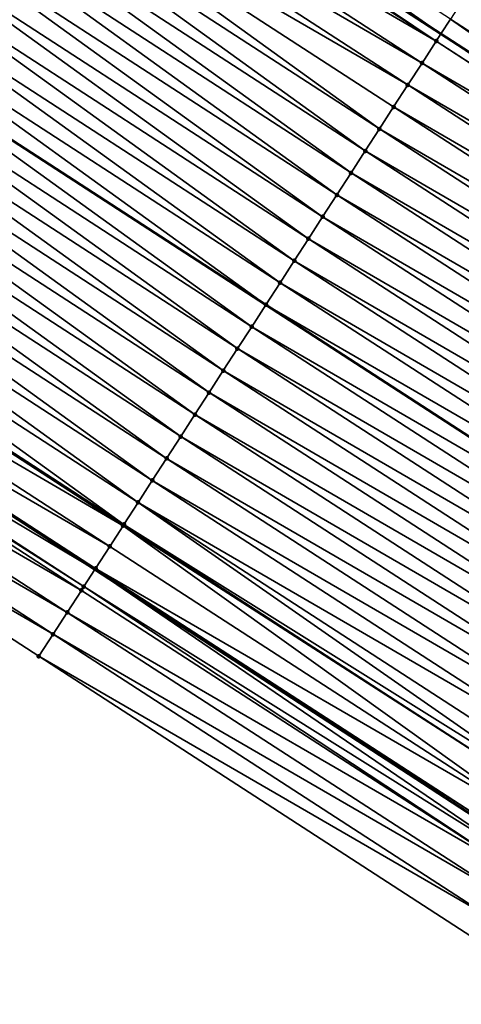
# Model space of a CAD drawing. Header units: feet. Extents: x 2017353 to 2024169, y 808050 to 818690.
# Tile 264 of 305: x 2022147 to 2022163, y 814510 to 814547. Entities that reach past the tile are written whole.
import ezdxf

# ---------------------------------------------------------------- set-up
doc = ezdxf.new("R2010")
doc.units = ezdxf.units.FT
doc.header["$MEASUREMENT"] = 0
for name, color, linetype, lineweight in [('EP_Travel Lane', 172, 'Continuous', 53), ('SB-Road Shots', 141, 'Continuous', 100), ('SB-Road X-Section', 40, 'Continuous', 13), ('STRIPING', 60, 'Continuous', 53)]:
    doc.layers.add(name, color=color, linetype=linetype, lineweight=lineweight)
doc.layers.add('I-77-MM15-17_SB-Surface-BORDER', color=7, linetype='Continuous')
doc.layers.add('I-77-MM15-17_SB-Surface-TIN', color=7, linetype='Continuous')

msp = doc.modelspace()

# ---------------------------------------------------------------- linework, layer by layer
at = {"layer": 'EP_Travel Lane'}
for points in [[(2022062.097186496, 814612.0538499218, 264.57364104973), (2022078.865043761, 814601.1751499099, 265.2765987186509), (2022095.633469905, 814590.2960808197, 265.9594790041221), (2022112.403454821, 814579.416000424, 266.5873324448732), (2022129.17419273, 814568.5354315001, 267.1886095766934), (2022145.946090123, 814557.6541103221, 267.7489574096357), (2022162.700691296, 814546.8033929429, 268.3066308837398), (2022179.483000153, 814535.9397845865, 268.8890918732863), (2022196.263752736, 814525.0771836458, 269.5295986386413), (2022213.043384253, 814514.2153083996, 270.2119175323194), (2022229.825033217, 814503.352127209, 270.8189895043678), (2022246.603524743, 814492.4909899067, 271.5438271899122), (2022263.382785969, 814481.6293543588, 272.2399581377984)], [(2022048.838417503, 814591.6243497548, 263.8614823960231), (2022065.606381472, 814580.7455805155, 264.5606754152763), (2022082.374330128, 814569.8668212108, 265.2604066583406), (2022099.142223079, 814558.9880980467, 265.9621072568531), (2022115.909923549, 814548.109499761, 266.6705999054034), (2022132.678719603, 814537.2301906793, 267.3404207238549), (2022149.456259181, 814526.3214665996, 267.9393039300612), (2022166.213961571, 814515.4194251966, 268.5146126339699), (2022182.971979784, 814504.5171783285, 269.0781240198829), (2022199.728999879, 814493.6155808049, 269.678918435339), (2022216.48645042, 814482.7137032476, 270.2636353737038), (2022233.237937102, 814471.815705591, 271.0711177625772), (2022249.994335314, 814460.9145126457, 271.695140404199)]]:
    msp.add_polyline3d(points, dxfattribs=at)
at = {"layer": 'I-77-MM15-17_SB-Surface-BORDER', "color": 3, "linetype": 'Continuous', "lineweight": -3}
msp.add_polyline3d([(2022248.0036313, 814457.8346000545, 271.6164971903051), (2022230.679438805, 814467.857707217, 270.9764359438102), (2022213.903792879, 814478.7169567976, 270.1446869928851), (2022197.665594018, 814490.4195337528, 269.5352337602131), (2022180.884180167, 814501.2825170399, 268.9186138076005), (2022164.100953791, 814512.1466736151, 268.3695973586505), (2022147.318165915, 814523.0105463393, 267.8042253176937), (2022130.516366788, 814533.8974202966, 267.2088772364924)], dxfattribs=at)
at = {"layer": 'I-77-MM15-17_SB-Surface-TIN', "color": 128, "linetype": 'Continuous', "lineweight": -3}
for points in [[(2022146.312790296, 814558.2176450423, 267.7446346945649), (2022145.946090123, 814557.6541103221, 267.7489574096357), (2022162.700691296, 814546.8033929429, 268.3066308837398)], [(2022163.063567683, 814547.363833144, 268.3042403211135), (2022146.312790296, 814558.2176450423, 267.7446346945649), (2022162.700691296, 814546.8033929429, 268.3066308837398)], [(2022162.520064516, 814546.5244260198, 268.3078208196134), (2022145.946090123, 814557.6541103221, 267.7489574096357), (2022145.767381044, 814557.3794751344, 267.7510640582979)], [(2022162.520064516, 814546.5244260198, 268.3078208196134), (2022162.700691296, 814546.8033929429, 268.3066308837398), (2022145.946090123, 814557.6541103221, 267.7489574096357)], [(2022162.520064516, 814546.5244260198, 268.3078208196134), (2022145.767381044, 814557.3794751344, 267.7510640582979), (2022145.222919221, 814556.5406890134, 267.7240256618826)], [(2022161.977328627, 814545.6845222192, 268.2827837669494), (2022145.222919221, 814556.5406890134, 267.7240256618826), (2022144.678390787, 814555.7019462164, 267.699340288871)], [(2022161.977328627, 814545.6845222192, 268.2827837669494), (2022162.520064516, 814546.5244260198, 268.3078208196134), (2022145.222919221, 814556.5406890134, 267.7240256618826)], [(2022161.434586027, 814544.8446227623, 268.2579969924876), (2022144.678390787, 814555.7019462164, 267.699340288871), (2022144.133779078, 814554.863257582, 267.6775965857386)], [(2022161.434586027, 814544.8446227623, 268.2579969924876), (2022161.977328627, 814545.6845222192, 268.2827837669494), (2022144.678390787, 814555.7019462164, 267.699340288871)], [(2022160.348721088, 814543.165069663, 268.2225867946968), (2022144.133779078, 814554.863257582, 267.6775965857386), (2022143.589054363, 814554.0246424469, 267.6598447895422)], [(2022160.348721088, 814543.165069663, 268.2225867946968), (2022160.891679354, 814544.0048295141, 268.2393297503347), (2022144.133779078, 814554.863257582, 267.6775965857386)], [(2022160.891679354, 814544.0048295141, 268.2393297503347), (2022161.434586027, 814544.8446227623, 268.2579969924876), (2022144.133779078, 814554.863257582, 267.6775965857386)], [(2022159.805752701, 814542.3253163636, 268.2062213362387), (2022143.589054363, 814554.0246424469, 267.6598447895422), (2022143.044304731, 814553.1860435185, 267.6429731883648)], [(2022159.805752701, 814542.3253163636, 268.2062213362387), (2022160.348721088, 814543.165069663, 268.2225867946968), (2022143.589054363, 814554.0246424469, 267.6598447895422)], [(2022159.26275643, 814541.4855811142, 268.1908958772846), (2022143.044304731, 814553.1860435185, 267.6429731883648), (2022142.499588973, 814552.3474225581, 267.624905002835)], [(2022159.26275643, 814541.4855811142, 268.1908958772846), (2022159.805752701, 814542.3253163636, 268.2062213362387), (2022143.044304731, 814553.1860435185, 267.6429731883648)], [(2022158.71972725, 814540.6458671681, 268.1767978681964), (2022142.499588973, 814552.3474225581, 267.624905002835), (2022141.954852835, 814551.5088148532, 267.6075567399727)], [(2022158.71972725, 814540.6458671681, 268.1767978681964), (2022159.26275643, 814541.4855811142, 268.1908958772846), (2022142.499588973, 814552.3474225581, 267.624905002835)], [(2022158.176718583, 814539.8061399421, 268.1619347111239), (2022141.954852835, 814551.5088148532, 267.6075567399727), (2022141.410097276, 814550.6702197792, 267.5908945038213)], [(2022158.176718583, 814539.8061399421, 268.1619347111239), (2022158.71972725, 814540.6458671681, 268.1767978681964), (2022141.954852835, 814551.5088148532, 267.6075567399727)], [(2022157.633689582, 814538.9664258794, 268.1478299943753), (2022141.410097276, 814550.6702197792, 267.5908945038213), (2022140.865349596, 814549.831619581, 267.5739539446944)], [(2022157.633689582, 814538.9664258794, 268.1478299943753), (2022158.176718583, 814539.8061399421, 268.1619347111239), (2022141.410097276, 814550.6702197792, 267.5908945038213)], [(2022157.090704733, 814538.1266832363, 268.1320785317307), (2022140.865349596, 814549.831619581, 267.5739539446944), (2022140.320627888, 814548.993002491, 267.556095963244)], [(2022157.090704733, 814538.1266832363, 268.1320785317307), (2022157.633689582, 814538.9664258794, 268.1478299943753), (2022140.865349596, 814549.831619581, 267.5739539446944)], [(2022156.547626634, 814537.287000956, 268.1198050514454), (2022140.320627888, 814548.993002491, 267.556095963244), (2022139.775857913, 814548.1544167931, 267.5399429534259)], [(2022156.547626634, 814537.287000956, 268.1198050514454), (2022157.090704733, 814538.1266832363, 268.1320785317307), (2022140.320627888, 814548.993002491, 267.556095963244)], [(2022156.00434595, 814536.4474498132, 268.1150874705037), (2022139.775857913, 814548.1544167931, 267.5399429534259), (2022139.231038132, 814547.3158634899, 267.5255493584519)], [(2022156.00434595, 814536.4474498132, 268.1150874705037), (2022156.547626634, 814537.287000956, 268.1198050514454), (2022139.775857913, 814548.1544167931, 267.5399429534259)], [(2022179.846026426, 814536.5001734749, 268.8818887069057), (2022163.607089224, 814548.2032283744, 268.2999745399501), (2022163.063567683, 814547.363833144, 268.3042403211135)], [(2022163.063567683, 814547.363833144, 268.3042403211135), (2022162.700691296, 814546.8033929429, 268.3066308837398), (2022179.483000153, 814535.9397845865, 268.8890918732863)], [(2022179.846026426, 814536.5001734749, 268.8818887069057), (2022163.063567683, 814547.363833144, 268.3042403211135), (2022179.483000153, 814535.9397845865, 268.8890918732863)], [(2022155.461202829, 814535.607809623, 268.1052391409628), (2022139.224335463, 814547.3055514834, 267.5254422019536), (2022138.686057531, 814546.4774147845, 267.5168366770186)], [(2022139.231038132, 814547.3158634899, 267.5255493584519), (2022139.224335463, 814547.3055514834, 267.5254422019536), (2022155.997656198, 814536.4371081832, 268.1149661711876)], [(2022155.461202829, 814535.607809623, 268.1052391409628), (2022155.997656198, 814536.4371081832, 268.1149661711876), (2022139.224335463, 814547.3055514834, 267.5254422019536)], [(2022156.00434595, 814536.4474498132, 268.1150874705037), (2022139.231038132, 814547.3158634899, 267.5255493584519), (2022155.997656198, 814536.4371081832, 268.1149661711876)], [(2022179.302330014, 814535.6608914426, 268.8926767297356), (2022162.700691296, 814546.8033929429, 268.3066308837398), (2022162.520064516, 814546.5244260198, 268.3078208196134)], [(2022179.302330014, 814535.6608914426, 268.8926767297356), (2022179.483000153, 814535.9397845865, 268.8890918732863), (2022162.700691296, 814546.8033929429, 268.3066308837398)], [(2022154.918243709, 814534.7680503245, 268.0885280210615), (2022138.686057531, 814546.4774147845, 267.5168366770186), (2022138.141312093, 814545.6388131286, 267.4998169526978)], [(2022154.918243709, 814534.7680503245, 268.0885280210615), (2022155.461202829, 814535.607809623, 268.1052391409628), (2022138.686057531, 814546.4774147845, 267.5168366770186)], [(2022179.282485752, 814535.6302412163, 268.8927736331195), (2022162.520064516, 814546.5244260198, 268.3078208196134), (2022161.977328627, 814545.6845222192, 268.2827837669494)], [(2022179.282485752, 814535.6302412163, 268.8927736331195), (2022179.302330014, 814535.6608914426, 268.8926767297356), (2022162.520064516, 814546.5244260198, 268.3078208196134)], [(2022154.375211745, 814533.9283381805, 268.0745338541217), (2022138.141312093, 814545.6388131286, 267.4998169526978), (2022137.596516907, 814544.8002438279, 267.4845545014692)], [(2022154.375211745, 814533.9283381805, 268.0745338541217), (2022154.918243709, 814534.7680503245, 268.0885280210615), (2022138.141312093, 814545.6388131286, 267.4998169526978)], [(2022178.759483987, 814534.8210589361, 268.8717474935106), (2022161.977328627, 814545.6845222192, 268.2827837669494), (2022161.434586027, 814544.8446227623, 268.2579969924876)], [(2022178.759483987, 814534.8210589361, 268.8717474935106), (2022179.282485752, 814535.6302412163, 268.8927736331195), (2022161.977328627, 814545.6845222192, 268.2827837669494)], [(2022153.832148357, 814533.0886463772, 268.06171168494), (2022137.596516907, 814544.8002438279, 267.4845545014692), (2022137.051695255, 814543.9616917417, 267.4702270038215)], [(2022153.832148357, 814533.0886463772, 268.06171168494), (2022154.375211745, 814533.9283381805, 268.0745338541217), (2022137.596516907, 814544.8002438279, 267.4845545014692)], [(2022178.216574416, 814533.9812675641, 268.8531883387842), (2022161.434586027, 814544.8446227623, 268.2579969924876), (2022160.891679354, 814544.0048295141, 268.2393297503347)], [(2022178.216574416, 814533.9812675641, 268.8531883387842), (2022178.759483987, 814534.8210589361, 268.8717474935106), (2022161.434586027, 814544.8446227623, 268.2579969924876)], [(2022153.289082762, 814532.2489560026, 268.0489718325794), (2022137.051695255, 814543.9616917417, 267.4702270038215), (2022136.506855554, 814543.1231513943, 267.4565370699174)], [(2022153.289082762, 814532.2489560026, 268.0489718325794), (2022153.832148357, 814533.0886463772, 268.06171168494), (2022137.051695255, 814543.9616917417, 267.4702270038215)], [(2022177.673550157, 814533.1415504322, 268.8389067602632), (2022160.891679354, 814544.0048295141, 268.2393297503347), (2022160.348721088, 814543.165069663, 268.2225867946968)], [(2022177.673550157, 814533.1415504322, 268.8389067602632), (2022178.216574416, 814533.9812675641, 268.8531883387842), (2022160.891679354, 814544.0048295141, 268.2393297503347)], [(2022152.745915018, 814531.4093317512, 268.0400418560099), (2022136.506855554, 814543.1231513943, 267.4565370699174), (2022135.961907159, 814542.2846817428, 267.4466867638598)], [(2022152.745915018, 814531.4093317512, 268.0400418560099), (2022153.289082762, 814532.2489560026, 268.0489718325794), (2022136.506855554, 814543.1231513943, 267.4565370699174)], [(2022177.130533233, 814532.3018285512, 268.8243515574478), (2022160.348721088, 814543.165069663, 268.2225867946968), (2022159.805752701, 814542.3253163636, 268.2062213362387)], [(2022177.130533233, 814532.3018285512, 268.8243515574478), (2022177.673550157, 814533.1415504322, 268.8389067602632), (2022160.348721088, 814543.165069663, 268.2225867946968)], [(2022152.202825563, 814530.5696568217, 268.0281919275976), (2022135.961907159, 814542.2846817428, 267.4466867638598), (2022135.41700701, 814541.4461807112, 267.4351321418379)], [(2022152.202825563, 814530.5696568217, 268.0281919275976), (2022152.745915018, 814531.4093317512, 268.0400418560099), (2022135.961907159, 814542.2846817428, 267.4466867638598)], [(2022176.587420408, 814531.4621687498, 268.813373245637), (2022159.805752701, 814542.3253163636, 268.2062213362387), (2022159.26275643, 814541.4855811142, 268.1908958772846)], [(2022176.587420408, 814531.4621687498, 268.813373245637), (2022177.130533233, 814532.3018285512, 268.8243515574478), (2022159.805752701, 814542.3253163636, 268.2062213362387)], [(2022151.659770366, 814529.7299597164, 268.015064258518), (2022135.41700701, 814541.4461807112, 267.4351321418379), (2022134.872147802, 814540.6076530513, 267.4221312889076)], [(2022151.659770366, 814529.7299597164, 268.015064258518), (2022152.202825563, 814530.5696568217, 268.0281919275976), (2022135.41700701, 814541.4461807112, 267.4351321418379)], [(2022176.044311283, 814530.622506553, 268.8022569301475), (2022159.26275643, 814541.4855811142, 268.1908958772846), (2022158.71972725, 814540.6458671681, 268.1767978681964)], [(2022176.044311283, 814530.622506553, 268.8022569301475), (2022176.587420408, 814531.4621687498, 268.813373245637), (2022159.26275643, 814541.4855811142, 268.1908958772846)], [(2022151.116725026, 814528.8902562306, 268.0015689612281), (2022134.872147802, 814540.6076530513, 267.4221312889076), (2022134.327357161, 814539.7690807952, 267.4067083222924)], [(2022151.116725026, 814528.8902562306, 268.0015689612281), (2022151.659770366, 814529.7299597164, 268.015064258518), (2022134.872147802, 814540.6076530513, 267.4221312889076)], [(2022175.501206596, 814529.782841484, 268.7909751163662), (2022158.71972725, 814540.6458671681, 268.1767978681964), (2022158.176718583, 814539.8061399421, 268.1619347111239)], [(2022175.501206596, 814529.782841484, 268.7909751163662), (2022176.044311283, 814530.622506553, 268.8022569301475), (2022158.71972725, 814540.6458671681, 268.1767978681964)], [(2022150.573698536, 814528.0505405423, 267.987370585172), (2022134.327357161, 814539.7690807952, 267.4067083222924), (2022133.782567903, 814538.9305076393, 267.3912364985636)], [(2022150.573698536, 814528.0505405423, 267.987370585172), (2022151.116725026, 814528.8902562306, 268.0015689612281), (2022134.327357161, 814539.7690807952, 267.4067083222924)], [(2022174.958074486, 814528.9431941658, 268.7807160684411), (2022158.176718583, 814539.8061399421, 268.1619347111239), (2022157.633689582, 814538.9664258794, 268.1478299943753)], [(2022174.958074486, 814528.9431941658, 268.7807160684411), (2022175.501206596, 814529.782841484, 268.7909751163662), (2022158.176718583, 814539.8061399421, 268.1619347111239)], [(2022150.541845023, 814528.0012775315, 267.9864366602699), (2022133.757746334, 814538.8922943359, 267.3904279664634), (2022133.237890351, 814538.0918618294, 267.371818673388)], [(2022150.573698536, 814528.0505405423, 267.987370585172), (2022133.782567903, 814538.9305076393, 267.3912364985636), (2022133.757746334, 814538.8922943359, 267.3904279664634)], [(2022150.541845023, 814528.0012775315, 267.9864366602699), (2022150.573698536, 814528.0505405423, 267.987370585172), (2022133.757746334, 814538.8922943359, 267.3904279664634)], [(2022174.414993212, 814528.1035139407, 268.7685609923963), (2022157.633689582, 814538.9664258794, 268.1478299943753), (2022157.090704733, 814538.1266832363, 268.1320785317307)], [(2022174.414993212, 814528.1035139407, 268.7685609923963), (2022174.958074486, 814528.9431941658, 268.7807160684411), (2022157.633689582, 814538.9664258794, 268.1478299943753)], [(2022150.030784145, 814527.21075229, 267.9689911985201), (2022133.237890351, 814538.0918618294, 267.371818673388), (2022132.693523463, 814537.2530139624, 267.3414267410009)], [(2022150.030784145, 814527.21075229, 267.9689911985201), (2022150.541845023, 814528.0012775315, 267.9864366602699), (2022133.237890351, 814538.0918618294, 267.371818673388)], [(2022173.871944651, 814527.2638125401, 268.7551858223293), (2022157.090704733, 814538.1266832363, 268.1320785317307), (2022156.547626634, 814537.287000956, 268.1198050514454)], [(2022173.871944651, 814527.2638125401, 268.7551858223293), (2022174.414993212, 814528.1035139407, 268.7685609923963), (2022157.090704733, 814538.1266832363, 268.1320785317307)], [(2022132.248360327, 814536.5667008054, 267.3111750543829), (2022149.456259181, 814526.3214665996, 267.9393039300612), (2022132.678719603, 814537.2301906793, 267.3404207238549)], [(2022149.488113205, 814526.3708064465, 267.9415317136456), (2022132.693523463, 814537.2530139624, 267.3414267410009), (2022132.678719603, 814537.2301906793, 267.3404207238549)], [(2022149.488113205, 814526.3708064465, 267.9415317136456), (2022132.678719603, 814537.2301906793, 267.3404207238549), (2022149.456259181, 814526.3214665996, 267.9393039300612)], [(2022149.488113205, 814526.3708064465, 267.9415317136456), (2022150.030784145, 814527.21075229, 267.9689911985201), (2022132.693523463, 814537.2530139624, 267.3414267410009)], [(2022173.328907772, 814526.4241035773, 268.7413749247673), (2022156.547626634, 814537.287000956, 268.1198050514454), (2022156.00434595, 814536.4474498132, 268.1150874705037)], [(2022173.328907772, 814526.4241035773, 268.7413749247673), (2022173.871944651, 814527.2638125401, 268.7551858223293), (2022156.547626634, 814537.287000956, 268.1198050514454)], [(2022149.039480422, 814525.6759029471, 267.9101555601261), (2022132.248360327, 814536.5667008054, 267.3111750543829), (2022132.149432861, 814536.4139863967, 267.301275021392)], [(2022149.039480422, 814525.6759029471, 267.9101555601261), (2022149.456259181, 814526.3214665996, 267.9393039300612), (2022132.248360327, 814536.5667008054, 267.3111750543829)], [(2022155.461202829, 814535.607809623, 268.1052391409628), (2022172.779057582, 814525.574129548, 268.7319929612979), (2022155.997656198, 814536.4371081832, 268.1149661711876)], [(2022172.785747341, 814525.5844745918, 268.7321721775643), (2022156.00434595, 814536.4474498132, 268.1150874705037), (2022155.997656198, 814536.4371081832, 268.1149661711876)], [(2022172.785747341, 814525.5844745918, 268.7321721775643), (2022155.997656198, 814536.4371081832, 268.1149661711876), (2022172.779057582, 814525.574129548, 268.7319929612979)], [(2022172.785747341, 814525.5844745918, 268.7321721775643), (2022173.328907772, 814526.4241035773, 268.7413749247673), (2022156.00434595, 814536.4474498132, 268.1150874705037)], [(2022148.945806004, 814525.5306251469, 267.9005057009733), (2022132.149432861, 814536.4139863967, 267.301275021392), (2022131.605232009, 814535.575030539, 267.265017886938)], [(2022148.945806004, 814525.5306251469, 267.9005057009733), (2022149.039480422, 814525.6759029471, 267.9101555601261), (2022132.149432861, 814536.4139863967, 267.301275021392)], [(2022148.403426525, 814524.6904906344, 267.8621754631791), (2022131.605232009, 814535.575030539, 267.265017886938), (2022131.060793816, 814534.7362290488, 267.2371447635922)], [(2022148.403426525, 814524.6904906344, 267.8621754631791), (2022148.945806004, 814525.5306251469, 267.9005057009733), (2022131.605232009, 814535.575030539, 267.265017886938)], [(2022172.242730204, 814524.7447528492, 268.717624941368), (2022155.461202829, 814535.607809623, 268.1052391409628), (2022154.918243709, 814534.7680503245, 268.0885280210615)], [(2022172.242730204, 814524.7447528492, 268.717624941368), (2022172.779057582, 814525.574129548, 268.7319929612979), (2022155.461202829, 814535.607809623, 268.1052391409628)], [(2022147.860774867, 814523.8505323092, 267.8339968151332), (2022131.060793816, 814534.7362290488, 267.2371447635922), (2022130.516366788, 814533.8974202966, 267.2088772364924)], [(2022147.860774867, 814523.8505323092, 267.8339968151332), (2022148.403426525, 814524.6904906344, 267.8621754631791), (2022131.060793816, 814534.7362290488, 267.2371447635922)], [(2022171.699900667, 814523.9049096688, 268.6960806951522), (2022154.918243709, 814534.7680503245, 268.0885280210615), (2022154.375211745, 814533.9283381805, 268.0745338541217)], [(2022171.699900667, 814523.9049096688, 268.6960806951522), (2022172.242730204, 814524.7447528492, 268.717624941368), (2022154.918243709, 814534.7680503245, 268.0885280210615)], [(2022147.318165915, 814523.0105463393, 267.8042253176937), (2022147.860774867, 814523.8505323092, 267.8339968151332), (2022130.516366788, 814533.8974202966, 267.2088772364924)], [(2022171.156950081, 814523.0651448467, 268.6790512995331), (2022154.375211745, 814533.9283381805, 268.0745338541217), (2022153.832148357, 814533.0886463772, 268.06171168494)], [(2022171.156950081, 814523.0651448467, 268.6790512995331), (2022171.699900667, 814523.9049096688, 268.6960806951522), (2022154.375211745, 814533.9283381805, 268.0745338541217)], [(2022170.613963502, 814522.2254033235, 268.6633643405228), (2022153.832148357, 814533.0886463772, 268.06171168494), (2022153.289082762, 814532.2489560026, 268.0489718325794)], [(2022170.613963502, 814522.2254033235, 268.6633643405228), (2022171.156950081, 814523.0651448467, 268.6790512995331), (2022153.832148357, 814533.0886463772, 268.06171168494)], [(2022170.070948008, 814521.3856805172, 268.6487558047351), (2022153.289082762, 814532.2489560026, 268.0489718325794), (2022152.745915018, 814531.4093317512, 268.0400418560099)], [(2022170.070948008, 814521.3856805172, 268.6487558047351), (2022170.613963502, 814522.2254033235, 268.6633643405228), (2022153.289082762, 814532.2489560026, 268.0489718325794)], [(2022169.527880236, 814520.5459915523, 268.6360971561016), (2022152.745915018, 814531.4093317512, 268.0400418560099), (2022152.202825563, 814530.5696568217, 268.0281919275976)], [(2022169.527880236, 814520.5459915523, 268.6360971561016), (2022170.070948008, 814521.3856805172, 268.6487558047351), (2022152.745915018, 814531.4093317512, 268.0400418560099)], [(2022168.984808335, 814519.7063052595, 268.6235924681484), (2022152.202825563, 814530.5696568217, 268.0281919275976), (2022151.659770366, 814529.7299597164, 268.015064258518)], [(2022168.984808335, 814519.7063052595, 268.6235924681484), (2022169.527880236, 814520.5459915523, 268.6360971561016), (2022152.202825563, 814530.5696568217, 268.0281919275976)], [(2022168.441768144, 814518.8665984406, 268.6099051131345), (2022151.659770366, 814529.7299597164, 268.015064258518), (2022151.116725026, 814528.8902562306, 268.0015689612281)], [(2022168.441768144, 814518.8665984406, 268.6099051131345), (2022168.984808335, 814519.7063052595, 268.6235924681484), (2022151.659770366, 814529.7299597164, 268.015064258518)], [(2022167.53051639, 814517.4573187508, 268.5834528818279), (2022151.116725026, 814528.8902562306, 268.0015689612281), (2022150.573698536, 814528.0505405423, 267.987370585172)], [(2022167.53051639, 814517.4573187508, 268.5834528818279), (2022167.898867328, 814518.0268014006, 268.5910193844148), (2022151.116725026, 814528.8902562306, 268.0015689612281)], [(2022167.898867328, 814518.0268014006, 268.5910193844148), (2022168.441768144, 814518.8665984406, 268.6099051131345), (2022151.116725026, 814528.8902562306, 268.0015689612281)], [(2022166.813158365, 814516.3471473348, 268.5497916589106), (2022150.541845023, 814528.0012775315, 267.9864366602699), (2022150.030784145, 814527.21075229, 267.9689911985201)], [(2022167.355813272, 814517.1871035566, 268.5778491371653), (2022150.573698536, 814528.0505405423, 267.987370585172), (2022150.541845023, 814528.0012775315, 267.9864366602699)], [(2022166.813158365, 814516.3471473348, 268.5497916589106), (2022167.355813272, 814517.1871035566, 268.5778491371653), (2022150.541845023, 814528.0012775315, 267.9864366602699)], [(2022167.355813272, 814517.1871035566, 268.5778491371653), (2022167.53051639, 814517.4573187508, 268.5834528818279), (2022150.573698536, 814528.0505405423, 267.987370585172)], [(2022166.813158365, 814516.3471473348, 268.5497916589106), (2022150.030784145, 814527.21075229, 267.9689911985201), (2022149.488113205, 814526.3708064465, 267.9415317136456)], [(2022165.985627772, 814515.0657609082, 268.4988165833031), (2022149.456259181, 814526.3214665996, 267.9393039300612), (2022149.039480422, 814525.6759029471, 267.9101555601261)], [(2022166.270589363, 814515.5071355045, 268.5185301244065), (2022149.488113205, 814526.3708064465, 267.9415317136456), (2022149.456259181, 814526.3214665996, 267.9393039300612)], [(2022166.270589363, 814515.5071355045, 268.5185301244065), (2022149.456259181, 814526.3214665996, 267.9393039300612), (2022166.213961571, 814515.4194251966, 268.5146126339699)], [(2022165.985627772, 814515.0657609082, 268.4988165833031), (2022166.213961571, 814515.4194251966, 268.5146126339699), (2022149.456259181, 814526.3214665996, 267.9393039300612)], [(2022166.270589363, 814515.5071355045, 268.5185301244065), (2022166.813158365, 814516.3471473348, 268.5497916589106), (2022149.488113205, 814526.3708064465, 267.9415317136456)], [(2022165.728257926, 814514.666969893, 268.4784080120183), (2022148.945806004, 814525.5306251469, 267.9005057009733), (2022148.403426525, 814524.6904906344, 267.8621754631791)], [(2022165.728257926, 814514.666969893, 268.4784080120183), (2022149.039480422, 814525.6759029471, 267.9101555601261), (2022148.945806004, 814525.5306251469, 267.9005057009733)], [(2022165.728257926, 814514.666969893, 268.4784080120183), (2022165.985627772, 814515.0657609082, 268.4988165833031), (2022149.039480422, 814525.6759029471, 267.9101555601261)], [(2022165.185984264, 814513.8267668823, 268.4361310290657), (2022148.403426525, 814524.6904906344, 267.8621754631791), (2022147.860774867, 814523.8505323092, 267.8339968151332)], [(2022165.185984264, 814513.8267668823, 268.4361310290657), (2022165.728257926, 814514.666969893, 268.4784080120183), (2022148.403426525, 814524.6904906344, 267.8621754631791)], [(2022164.643381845, 814512.9867766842, 268.4061158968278), (2022147.860774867, 814523.8505323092, 267.8339968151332), (2022147.318165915, 814523.0105463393, 267.8042253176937)], [(2022164.643381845, 814512.9867766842, 268.4061158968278), (2022165.185984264, 814513.8267668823, 268.4361310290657), (2022147.860774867, 814523.8505323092, 267.8339968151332)], [(2022164.100953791, 814512.1466736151, 268.3695973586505), (2022164.643381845, 814512.9867766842, 268.4061158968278), (2022147.318165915, 814523.0105463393, 267.8042253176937)]]:
    msp.add_3dface(points, dxfattribs=at)
at = {"layer": 'SB-Road Shots', "lineweight": 100}
for p in [(2022162.520064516, 814546.5244260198, 268.3078208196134), (2022161.977328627, 814545.6845222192, 268.2827837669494), (2022161.434586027, 814544.8446227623, 268.2579969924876), (2022160.891679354, 814544.0048295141, 268.2393297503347), (2022160.348721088, 814543.165069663, 268.2225867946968), (2022159.805752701, 814542.3253163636, 268.2062213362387), (2022159.26275643, 814541.4855811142, 268.1908958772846), (2022158.71972725, 814540.6458671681, 268.1767978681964), (2022158.176718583, 814539.8061399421, 268.1619347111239), (2022157.633689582, 814538.9664258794, 268.1478299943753), (2022157.090704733, 814538.1266832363, 268.1320785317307), (2022156.547626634, 814537.287000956, 268.1198050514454), (2022156.00434595, 814536.4474498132, 268.1150874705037), (2022155.461202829, 814535.607809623, 268.1052391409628), (2022154.918243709, 814534.7680503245, 268.0885280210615), (2022154.375211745, 814533.9283381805, 268.0745338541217), (2022153.832148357, 814533.0886463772, 268.06171168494), (2022153.289082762, 814532.2489560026, 268.0489718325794), (2022152.745915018, 814531.4093317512, 268.0400418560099), (2022152.202825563, 814530.5696568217, 268.0281919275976), (2022151.659770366, 814529.7299597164, 268.015064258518), (2022151.116725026, 814528.8902562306, 268.0015689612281), (2022150.541845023, 814528.0012775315, 267.9864366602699), (2022150.573698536, 814528.0505405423, 267.987370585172), (2022150.030784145, 814527.21075229, 267.9689911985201), (2022149.488113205, 814526.3708064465, 267.9415317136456), (2022148.945806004, 814525.5306251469, 267.9005057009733), (2022149.039480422, 814525.6759029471, 267.9101555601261), (2022148.403426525, 814524.6904906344, 267.8621754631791), (2022147.860774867, 814523.8505323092, 267.8339968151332), (2022147.318165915, 814523.0105463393, 267.8042253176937)]:
    msp.add_point(p, dxfattribs=at)
at = {"layer": 'SB-Road X-Section', "extrusion": (0.837810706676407, -0.5449166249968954, 0.03375043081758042), "elevation": 1250318.552996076, "flags": 128}
msp.add_lwpolyline([(1785366.185951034, -41954.9263811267), (1785365.87618486, -41954.92886461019), (1785364.87618486, -41954.95469570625), (1785363.87618486, -41954.9472603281), (1785362.87618486, -41954.94082729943), (1785361.876184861, -41954.96788110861), (1785360.876184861, -41954.99258055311), (1785359.876184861, -41955.01433665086), (1785358.87618486, -41955.03209856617), (1785357.87618486, -41955.0489797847), (1785356.876184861, -41955.0670582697), (1785355.876184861, -41955.08441642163), (1785354.87618486, -41955.10108815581), (1785353.87618486, -41955.11803837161), (1785352.87618486, -41955.13590653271), (1785351.87618486, -41955.15206875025), (1785350.87618486, -41955.16647055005), (1785349.876184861, -41955.17518819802), (1785348.87618486, -41955.19221762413), (1785347.87618486, -41955.20748877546), (1785346.87618486, -41955.22182444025), (1785345.87618486, -41955.23552217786), (1785344.87618486, -41955.24537809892), (1785343.87618486, -41955.25693930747), (1785342.87618486, -41955.2699475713), (1785341.87618486, -41955.28537932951), (1785340.87618486, -41955.30085997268), (1785340.8306177, -41955.30166896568), (1785339.87618486, -41955.32028886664), (1785338.876184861, -41955.35069812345), (1785338.05814151, -41955.38096705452), (1785337.87618486, -41955.39087273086), (1785336.87618486, -41955.42715053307), (1785335.876184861, -41955.455039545), (1785334.87618486, -41955.48332318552)], dxfattribs=at)
at = {"layer": 'SB-Road X-Section', "extrusion": (0.839041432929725, -0.5431302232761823, 0.03192231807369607), "elevation": 1254281.86777897, "flags": 128}
msp.add_lwpolyline([(1782647.3835449, -39791.54796539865), (1782647.325166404, -39791.54792871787), (1782646.3835449, -39791.56441681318), (1782645.3835449, -39791.56014885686), (1782644.3835449, -39791.55656653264), (1782643.3835449, -39791.58161635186), (1782642.3835449, -39791.60641576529), (1782641.3835449, -39791.625092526), (1782640.3835449, -39791.64184401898), (1782639.3835449, -39791.6582178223), (1782638.3835449, -39791.67355109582), (1782637.3835449, -39791.68765629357), (1782636.3835449, -39791.70252702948), (1782635.3835449, -39791.71663893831), (1782634.3835449, -39791.73239843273), (1782633.3835449, -39791.74467817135), (1782632.3835449, -39791.74939815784), (1782631.3835449, -39791.7592515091), (1782630.3835449, -39791.77597115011), (1782629.3835449, -39791.78997245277), (1782628.3835449, -39791.80280116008), (1782627.3835449, -39791.81554750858), (1782626.3835449, -39791.8244820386), (1782625.3835449, -39791.83633800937), (1782624.3835449, -39791.84947237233), (1782623.3835449, -39791.86297455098), (1782622.3835449, -39791.8771801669), (1782622.324880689, -39791.878114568), (1782621.3835449, -39791.89556892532), (1782620.3835449, -39791.92304241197), (1782619.556404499, -39791.9544345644), (1782619.3835449, -39791.96408934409), (1782618.3835449, -39792.00243912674), (1782617.3835449, -39792.03063214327), (1782616.3835449, -39792.06041882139)], dxfattribs=at)
at = {"layer": 'STRIPING'}
msp.add_polyline3d([(2022055.43982078, 814601.7994473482, 264.2719510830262), (2022072.195282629, 814590.901605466, 264.9735552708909), (2022088.951593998, 814580.0032110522, 265.6451508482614), (2022105.708244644, 814569.1045959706, 266.3047608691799), (2022122.465665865, 814558.2054797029, 266.937150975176), (2022139.224335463, 814547.3055514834, 267.5254422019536), (2022155.997656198, 814536.4371081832, 268.1149661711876), (2022172.779057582, 814525.574129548, 268.7319929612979), (2022189.560074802, 814514.7113995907, 269.3633481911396), (2022206.340605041, 814503.8489848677, 270.0128664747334), (2022223.12402465, 814492.9846997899, 270.5546183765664), (2022239.901931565, 814482.1239832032, 271.3019800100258), (2022256.681975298, 814471.2618834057, 271.9696438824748)], dxfattribs=at)

doc.saveas('drawing.dxf')
